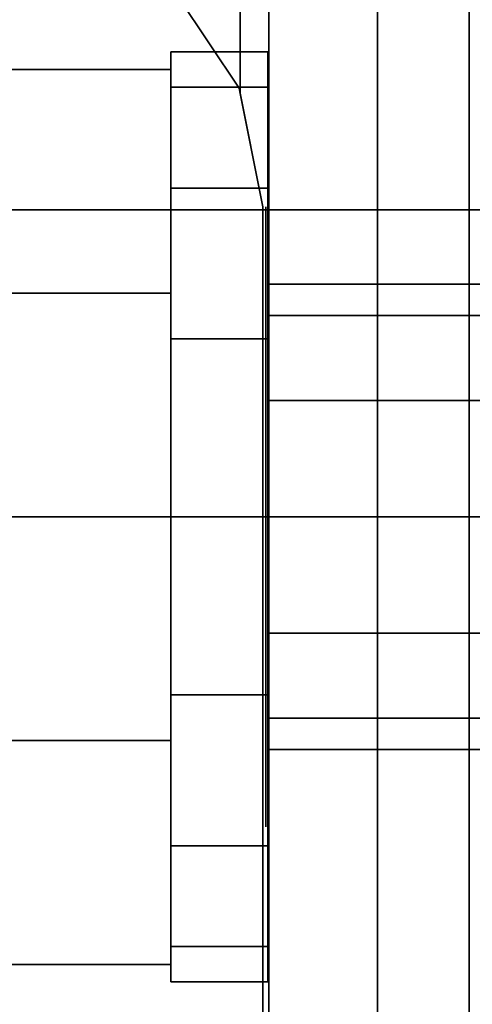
# Model space of a CAD drawing. Extents: x -48 to 48, y -49.6 to 48.
# Tile 856 of 890: x 35.108 to 35.838, y 2.214 to 3.802. Entities that reach past the tile are written whole.
import ezdxf

# ---------------------------------------------------------------- set-up
doc = ezdxf.new("R2010")
doc.units = 0

msp = doc.modelspace()

# ---------------------------------------------------------------- linework, layer by layer
at = {"layer": '11C1 [49]', "color": 1}
for points, invisible_edges in [([(41, -3, 46.5), (41, 3, 46.5), (31, 3, 46.5)], 12), ([(41, -3, 46.5), (31, 3, 46.5), (31, -3, 46.5)], 1), ([(31, -3, 46), (31, 3, 46), (41, 3, 46)], 12), ([(31, -3, 46), (41, 3, 46), (41, -3, 46)], 1), ([(41, 3, 46.5), (41, 3, 46), (31, 3, 46)], 12), ([(41, 3, 46.5), (31, 3, 46), (31, 3, 46.5)], 1), ([(41, 3, 63.625), (41, -3, 63.625), (31, -3, 63.625)], 12), ([(41, 3, 63.625), (31, -3, 63.625), (31, 3, 63.625)], 1), ([(31, 3, 64.125), (31, -3, 64.125), (41, -3, 64.125)], 12), ([(31, 3, 64.125), (41, -3, 64.125), (41, 3, 64.125)], 1), ([(31, 3, 63.625), (31, 3, 64.125), (41, 3, 64.125)], 12), ([(31, 3, 63.625), (41, 3, 64.125), (41, 3, 63.625)], 1)]:
    msp.add_3dface(points, dxfattribs=dict(at, invisible_edges=invisible_edges))
at = {"layer": '5B2 [24]', "color": 1}
for points, invisible_edges in [([(35.51, 4.6475, 41.5), (35.51, 4.6475, 32.5), (35.51, 0.1475, 32.5)], 12), ([(35.51, 4.6475, 41.5), (35.51, 0.1475, 32.5), (35.51, 0.1475, 41.5)], 1), ([(35.885, 0.1475, 32.5), (35.51, 0.1475, 32.5), (35.51, 4.6475, 32.5)], 12), ([(35.885, 0.1475, 32.5), (35.51, 4.6475, 32.5), (35.885, 4.6475, 32.5)], 1), ([(35.885, 4.6475, 41.5), (35.51, 4.6475, 41.5), (35.51, 0.1475, 41.5)], 12), ([(35.885, 4.6475, 41.5), (35.51, 0.1475, 41.5), (35.885, 0.1475, 41.5)], 1), ([(48, 3.495, 45.57), (6.0625, 3.495, 45.57), (6.0625, 3.495, 46)], 12), ([(48, 3.495, 45.57), (6.0625, 3.495, 46), (48, 3.495, 46)], 1), ([(48, 0.8425, 45.57), (6.0625, 0.8425, 45.57), (6.0625, 3.495, 45.57)], 12), ([(48, 0.8425, 45.57), (6.0625, 3.495, 45.57), (48, 3.495, 45.57)], 1), ([(48, 3.495, 30.53), (6.0625, 3.495, 30.53), (6.0625, 0.8425, 30.53)], 12), ([(48, 3.495, 30.53), (6.0625, 0.8425, 30.53), (48, 0.8425, 30.53)], 1), ([(48, 3.495, 30.1), (6.0625, 3.495, 30.1), (6.0625, 3.495, 30.53)], 12), ([(48, 3.495, 30.1), (6.0625, 3.495, 30.53), (48, 3.495, 30.53)], 1), ([(48, -3.495, 30.1), (6.0625, -3.495, 30.1), (6.0625, 3.495, 30.1)], 12), ([(48, -3.495, 30.1), (6.0625, 3.495, 30.1), (48, 3.495, 30.1)], 1), ([(48, 3.495, 46), (6.0625, 3.495, 46), (6.0625, -3.495, 46)], 12), ([(48, 3.495, 46), (6.0625, -3.495, 46), (48, -3.495, 46)], 1)]:
    msp.add_3dface(points, dxfattribs=dict(at, invisible_edges=invisible_edges))
at = {"layer": '5B2 [24]', "color": 6}
for points, invisible_edges in [([(35.505, 2.90625, 39.5938), (35.505, 3.46908, 40.1555), (35.505, 3.5, 40)], 13), ([(35.505, 2.90625, 39.5938), (35.505, 3.5, 40), (35.505, 3.46908, 39.8445)], 13), ([(35.505, 2.90625, 36.5938), (35.505, 3.46908, 37.1555), (35.505, 3.5, 37)], 13), ([(35.505, 2.90625, 36.5938), (35.505, 3.5, 37), (35.505, 3.46908, 36.8445)], 13), ([(35.505, 2.90625, 33.5937), (35.505, 3.46908, 34.1555), (35.505, 3.5, 34)], 13), ([(35.505, 2.90625, 33.5937), (35.505, 3.5, 34), (35.505, 3.46908, 33.8445)], 13), ([(35.505, 2.90625, 39.5938), (35.505, 3.38101, 40.2873), (35.505, 3.46908, 40.1555)], 13), ([(35.505, 2.90625, 39.5938), (35.505, 3.46908, 39.8445), (35.505, 3.38101, 39.7127)], 13), ([(35.505, 2.90625, 36.5938), (35.505, 3.38101, 37.2873), (35.505, 3.46908, 37.1555)], 13), ([(35.505, 2.90625, 36.5938), (35.505, 3.46908, 36.8445), (35.505, 3.38101, 36.7127)], 13), ([(35.505, 2.90625, 33.5937), (35.505, 3.38101, 34.2873), (35.505, 3.46908, 34.1555)], 13), ([(35.505, 2.90625, 33.5937), (35.505, 3.46908, 33.8445), (35.505, 3.38101, 33.7127)], 13), ([(35.505, 2.90625, 39.5938), (35.505, 3.24922, 40.3753), (35.505, 3.38101, 40.2873)], 13), ([(35.505, 2.90625, 39.5938), (35.505, 3.38101, 39.7127), (35.505, 3.24922, 39.6247)], 13), ([(35.505, 2.90625, 36.5938), (35.505, 3.24922, 37.3753), (35.505, 3.38101, 37.2873)], 13), ([(35.505, 2.90625, 36.5938), (35.505, 3.38101, 36.7127), (35.505, 3.24922, 36.6247)], 13), ([(35.505, 2.90625, 33.5937), (35.505, 3.24922, 34.3753), (35.505, 3.38101, 34.2873)], 13), ([(35.505, 2.90625, 33.5937), (35.505, 3.38101, 33.7127), (35.505, 3.24922, 33.6247)], 13), ([(35.505, 2.90625, 39.5938), (35.505, 3.09375, 40.4062), (35.505, 3.24922, 40.3753)], 13), ([(35.505, 2.90625, 39.5938), (35.505, 3.24922, 39.6247), (35.505, 3.09375, 39.5938)], 1), ([(35.505, 2.90625, 36.5938), (35.505, 3.09375, 37.4062), (35.505, 3.24922, 37.3753)], 13), ([(35.505, 2.90625, 36.5938), (35.505, 3.24922, 36.6247), (35.505, 3.09375, 36.5938)], 1), ([(35.505, 2.90625, 33.5937), (35.505, 3.09375, 34.4062), (35.505, 3.24922, 34.3753)], 13), ([(35.505, 2.90625, 33.5937), (35.505, 3.24922, 33.6247), (35.505, 3.09375, 33.5937)], 1), ([(35.505, 2.90625, 39.5938), (35.505, 2.90625, 40.4062), (35.505, 3.09375, 40.4062)], 13), ([(35.505, 2.90625, 36.5938), (35.505, 2.90625, 37.4062), (35.505, 3.09375, 37.4062)], 13), ([(35.505, 2.90625, 33.5937), (35.505, 2.90625, 34.4062), (35.505, 3.09375, 34.4062)], 13), ([(35.505, 2.90625, 39.5938), (35.505, 2.75078, 39.6247), (35.505, 2.61899, 39.7127)], 12), ([(35.505, 2.90625, 39.5938), (35.505, 2.61899, 39.7127), (35.505, 2.53092, 39.8445)], 13), ([(35.505, 2.90625, 39.5938), (35.505, 2.53092, 39.8445), (35.505, 2.5, 40)], 13), ([(35.505, 2.90625, 39.5938), (35.505, 2.5, 40), (35.505, 2.53092, 40.1555)], 13), ([(35.505, 2.90625, 39.5938), (35.505, 2.53092, 40.1555), (35.505, 2.61899, 40.2873)], 13), ([(35.505, 2.90625, 39.5938), (35.505, 2.61899, 40.2873), (35.505, 2.75078, 40.3753)], 13), ([(35.505, 2.90625, 39.5938), (35.505, 2.75078, 40.3753), (35.505, 2.90625, 40.4062)], 13), ([(35.505, 2.90625, 36.5938), (35.505, 2.75078, 36.6247), (35.505, 2.61899, 36.7127)], 12), ([(35.505, 2.90625, 36.5938), (35.505, 2.61899, 36.7127), (35.505, 2.53092, 36.8445)], 13), ([(35.505, 2.90625, 36.5938), (35.505, 2.53092, 36.8445), (35.505, 2.5, 37)], 13), ([(35.505, 2.90625, 36.5938), (35.505, 2.5, 37), (35.505, 2.53092, 37.1555)], 13), ([(35.505, 2.90625, 36.5938), (35.505, 2.53092, 37.1555), (35.505, 2.61899, 37.2873)], 13), ([(35.505, 2.90625, 36.5938), (35.505, 2.61899, 37.2873), (35.505, 2.75078, 37.3753)], 13), ([(35.505, 2.90625, 36.5938), (35.505, 2.75078, 37.3753), (35.505, 2.90625, 37.4062)], 13), ([(35.505, 2.90625, 33.5937), (35.505, 2.75078, 33.6247), (35.505, 2.61899, 33.7127)], 12), ([(35.505, 2.90625, 33.5937), (35.505, 2.61899, 33.7127), (35.505, 2.53092, 33.8445)], 13), ([(35.505, 2.90625, 33.5937), (35.505, 2.53092, 33.8445), (35.505, 2.5, 34)], 13), ([(35.505, 2.90625, 33.5937), (35.505, 2.5, 34), (35.505, 2.53092, 34.1555)], 13), ([(35.505, 2.90625, 33.5937), (35.505, 2.53092, 34.1555), (35.505, 2.61899, 34.2873)], 13), ([(35.505, 2.90625, 33.5937), (35.505, 2.61899, 34.2873), (35.505, 2.75078, 34.3753)], 13), ([(35.505, 2.90625, 33.5937), (35.505, 2.75078, 34.3753), (35.505, 2.90625, 34.4062)], 13)]:
    msp.add_3dface(points, dxfattribs=dict(at, invisible_edges=invisible_edges))
at = {"layer": '6B2 [51]', "color": 1}
for points, invisible_edges in [([(44, 3.495, 79.57), (1, 3.495, 79.57), (1, 3.495, 80)], 12), ([(44, 3.495, 79.57), (1, 3.495, 80), (44, 3.495, 80)], 1), ([(44, 0.8425, 79.57), (1, 0.8425, 79.57), (1, 3.495, 79.57)], 12), ([(44, 0.8425, 79.57), (1, 3.495, 79.57), (44, 3.495, 79.57)], 1), ([(44, 3.495, 64.53), (1, 3.495, 64.53), (1, 0.8425, 64.53)], 12), ([(44, 3.495, 64.53), (1, 0.8425, 64.53), (44, 0.8425, 64.53)], 1), ([(44, 3.495, 64.1), (1, 3.495, 64.1), (1, 3.495, 64.53)], 12), ([(44, 3.495, 64.1), (1, 3.495, 64.53), (44, 3.495, 64.53)], 1), ([(44, -3.495, 64.1), (1, -3.495, 64.1), (1, 3.495, 64.1)], 12), ([(44, -3.495, 64.1), (1, 3.495, 64.1), (44, 3.495, 64.1)], 1), ([(44, 3.495, 80), (1, 3.495, 80), (1, -3.495, 80)], 12), ([(44, 3.495, 80), (1, -3.495, 80), (44, -3.495, 80)], 1)]:
    msp.add_3dface(points, dxfattribs=dict(at, invisible_edges=invisible_edges))
at = {"layer": '8B1 [45]', "color": 1}
for points, invisible_edges in [([(35.3536, 3.85355, 42.59), (35.4637, 18, 42.568), (35.4619, 3.69134, 42.5684)], 3), ([(35.4637, 18, 42.568), (35.4637, 3.68259, 42.568), (35.4619, 3.69134, 42.5684)], 12), ([(35.4637, 3.68259, 42.568), (35.4637, 18, 42.568), (35.6851, 18, 42.4201)], 12), ([(35.4637, 3.68259, 42.568), (35.6851, 18, 42.4201), (35.5, 3.5, 42.5438)], 3), ([(35.6851, 18, 42.4201), (35.6851, 1, 42.4201), (35.5, 1, 42.5438)], 12), ([(35.6851, 18, 42.4201), (35.5, 1, 42.5438), (35.5, 3.5, 42.5438)], 13), ([(35.833, 18, 42.1987), (35.833, 1, 42.1987), (35.6851, 1, 42.4201)], 12), ([(35.833, 18, 42.1987), (35.6851, 1, 42.4201), (35.6851, 18, 42.4201)], 1), ([(35.885, 18, 41.9375), (35.885, 1, 41.9375), (35.833, 1, 42.1987)], 12), ([(35.885, 18, 41.9375), (35.833, 1, 42.1987), (35.833, 18, 42.1987)], 1), ([(35.1913, 3.96194, 43), (35.3536, 3.85355, 43), (36.5, 3.5, 43)], 14), ([(35.1913, 3.96194, 43), (36.5, 3.5, 43), (36.5381, 3.69134, 43)], 13), ([(35.1913, 3.96194, 43), (36.5381, 3.69134, 43), (36.6464, 3.85355, 43)], 13), ([(35.3536, 3.85355, 43), (35.4619, 3.69134, 43), (36.5, 3.5, 43)], 14), ([(35.4619, 3.69134, 43), (35.5, 3.5, 43), (36.5, 1, 43)], 14), ([(35.4619, 3.69134, 43), (36.5, 1, 43), (36.5, 3.5, 43)], 13), ([(35.5, 3.5, 43), (35.5, 1, 43), (36.5, 1, 43)], 12)]:
    msp.add_3dface(points, dxfattribs=dict(at, invisible_edges=invisible_edges))
at = {"layer": '8B1 [45]', "color": 7}
for points, invisible_edges in [([(35.3536, 3.85355, 43), (35.3536, 3.85355, 42.59), (35.4619, 3.69134, 42.5684)], 12), ([(35.3536, 3.85355, 43), (35.4619, 3.69134, 42.5684), (35.4619, 3.69134, 43)], 1), ([(35.5, 3.5, 42.5438), (35.5, 3.5, 43), (35.4619, 3.69134, 43)], 12), ([(35.4619, 3.69134, 43), (35.4619, 3.69134, 42.5684), (35.4637, 3.68259, 42.568)], 12), ([(35.5, 3.5, 42.5438), (35.4619, 3.69134, 43), (35.4637, 3.68259, 42.568)], 3), ([(35.5, 3.5, 43), (35.5, 3.5, 42.5438), (35.5, 1, 42.5438)], 12), ([(35.5, 3.5, 43), (35.5, 1, 42.5438), (35.5, 1, 43)], 1)]:
    msp.add_3dface(points, dxfattribs=dict(at, invisible_edges=invisible_edges))
at = {"layer": '8B1 [45]', "color": 0}
for points, invisible_edges in [([(35.508, 3.69291, 39.713), (35.3518, 3.69291, 39.713), (35.3518, 3.75, 40)], 12), ([(35.508, 3.69291, 39.713), (35.3518, 3.75, 40), (35.508, 3.75, 40)], 1), ([(35.508, 3.75, 40), (35.3518, 3.75, 40), (35.3518, 3.69291, 40.287)], 12), ([(35.508, 3.75, 40), (35.3518, 3.69291, 40.287), (35.508, 3.69291, 40.287)], 1), ([(35.3518, 2.25, 40), (35.3518, 3.69291, 40.287), (35.3518, 3.75, 40)], 13), ([(35.3518, 2.25, 40), (35.3518, 3.75, 40), (35.3518, 3.69291, 39.713)], 13), ([(35.508, 3.69291, 36.713), (35.3518, 3.69291, 36.713), (35.3518, 3.75, 37)], 12), ([(35.508, 3.69291, 36.713), (35.3518, 3.75, 37), (35.508, 3.75, 37)], 1), ([(35.508, 3.75, 37), (35.3518, 3.75, 37), (35.3518, 3.69291, 37.287)], 12), ([(35.508, 3.75, 37), (35.3518, 3.69291, 37.287), (35.508, 3.69291, 37.287)], 1), ([(35.3518, 2.25, 37), (35.3518, 3.69291, 37.287), (35.3518, 3.75, 37)], 13), ([(35.3518, 2.25, 37), (35.3518, 3.75, 37), (35.3518, 3.69291, 36.713)], 13), ([(35.508, 3.69291, 33.713), (35.3518, 3.69291, 33.713), (35.3518, 3.75, 34)], 12), ([(35.508, 3.69291, 33.713), (35.3518, 3.75, 34), (35.508, 3.75, 34)], 1), ([(35.508, 3.75, 34), (35.3518, 3.75, 34), (35.3518, 3.69291, 34.287)], 12), ([(35.508, 3.75, 34), (35.3518, 3.69291, 34.287), (35.508, 3.69291, 34.287)], 1), ([(35.3518, 2.25, 34), (35.3518, 3.69291, 34.287), (35.3518, 3.75, 34)], 13), ([(35.3518, 2.25, 34), (35.3518, 3.75, 34), (35.3518, 3.69291, 33.713)], 13), ([(35.508, 2.30709, 39.713), (35.508, 3.69291, 39.713), (35.508, 3.75, 40)], 13), ([(35.508, 2.30709, 39.713), (35.508, 3.75, 40), (35.508, 3.69291, 40.287)], 13), ([(35.508, 2.30709, 36.713), (35.508, 3.69291, 36.713), (35.508, 3.75, 37)], 13), ([(35.508, 2.30709, 36.713), (35.508, 3.75, 37), (35.508, 3.69291, 37.287)], 13), ([(35.508, 2.30709, 33.713), (35.508, 3.69291, 33.713), (35.508, 3.75, 34)], 13), ([(35.508, 2.30709, 33.713), (35.508, 3.75, 34), (35.508, 3.69291, 34.287)], 13), ([(35.3518, 3.36084, 39.375), (34.6174, 3.36084, 39.375), (34.6174, 3.72169, 40)], 12), ([(35.3518, 3.36084, 39.375), (34.6174, 3.72169, 40), (35.3518, 3.72169, 40)], 1), ([(35.3518, 3.72169, 40), (34.6174, 3.72169, 40), (34.6174, 3.36084, 40.625)], 12), ([(35.3518, 3.72169, 40), (34.6174, 3.36084, 40.625), (35.3518, 3.36084, 40.625)], 1), ([(35.3518, 3.36084, 36.375), (34.6174, 3.36084, 36.375), (34.6174, 3.72169, 37)], 12), ([(35.3518, 3.36084, 36.375), (34.6174, 3.72169, 37), (35.3518, 3.72169, 37)], 1), ([(35.3518, 3.72169, 37), (34.6174, 3.72169, 37), (34.6174, 3.36084, 37.625)], 12), ([(35.3518, 3.72169, 37), (34.6174, 3.36084, 37.625), (35.3518, 3.36084, 37.625)], 1), ([(35.3518, 3.36084, 33.375), (34.6174, 3.36084, 33.375), (34.6174, 3.72169, 34)], 12), ([(35.3518, 3.36084, 33.375), (34.6174, 3.72169, 34), (35.3518, 3.72169, 34)], 1), ([(35.3518, 3.72169, 34), (34.6174, 3.72169, 34), (34.6174, 3.36084, 34.625)], 12), ([(35.3518, 3.72169, 34), (34.6174, 3.36084, 34.625), (35.3518, 3.36084, 34.625)], 1), ([(35.3518, 2.27831, 40), (35.3518, 3.36084, 39.375), (35.3518, 3.72169, 40)], 13), ([(35.3518, 2.27831, 40), (35.3518, 3.72169, 40), (35.3518, 3.36084, 40.625)], 13), ([(35.3518, 2.27831, 37), (35.3518, 3.36084, 36.375), (35.3518, 3.72169, 37)], 13), ([(35.3518, 2.27831, 37), (35.3518, 3.72169, 37), (35.3518, 3.36084, 37.625)], 13), ([(35.3518, 2.27831, 34), (35.3518, 3.36084, 33.375), (35.3518, 3.72169, 34)], 13), ([(35.3518, 2.27831, 34), (35.3518, 3.72169, 34), (35.3518, 3.36084, 34.625)], 13), ([(35.508, 3.53033, 39.4697), (35.3518, 3.53033, 39.4697), (35.3518, 3.69291, 39.713)], 12), ([(35.508, 3.53033, 39.4697), (35.3518, 3.69291, 39.713), (35.508, 3.69291, 39.713)], 1), ([(35.508, 3.69291, 40.287), (35.3518, 3.69291, 40.287), (35.3518, 3.53033, 40.5303)], 12), ([(35.508, 3.69291, 40.287), (35.3518, 3.53033, 40.5303), (35.508, 3.53033, 40.5303)], 1), ([(35.3518, 2.25, 40), (35.3518, 3.53033, 40.5303), (35.3518, 3.69291, 40.287)], 13), ([(35.3518, 2.25, 40), (35.3518, 3.69291, 39.713), (35.3518, 3.53033, 39.4697)], 13), ([(35.508, 3.53033, 36.4697), (35.3518, 3.53033, 36.4697), (35.3518, 3.69291, 36.713)], 12), ([(35.508, 3.53033, 36.4697), (35.3518, 3.69291, 36.713), (35.508, 3.69291, 36.713)], 1), ([(35.508, 3.69291, 37.287), (35.3518, 3.69291, 37.287), (35.3518, 3.53033, 37.5303)], 12), ([(35.508, 3.69291, 37.287), (35.3518, 3.53033, 37.5303), (35.508, 3.53033, 37.5303)], 1), ([(35.3518, 2.25, 37), (35.3518, 3.53033, 37.5303), (35.3518, 3.69291, 37.287)], 13), ([(35.3518, 2.25, 37), (35.3518, 3.69291, 36.713), (35.3518, 3.53033, 36.4697)], 13), ([(35.508, 3.53033, 33.4697), (35.3518, 3.53033, 33.4697), (35.3518, 3.69291, 33.713)], 12), ([(35.508, 3.53033, 33.4697), (35.3518, 3.69291, 33.713), (35.508, 3.69291, 33.713)], 1), ([(35.508, 3.69291, 34.287), (35.3518, 3.69291, 34.287), (35.3518, 3.53033, 34.5303)], 12), ([(35.508, 3.69291, 34.287), (35.3518, 3.53033, 34.5303), (35.508, 3.53033, 34.5303)], 1), ([(35.3518, 2.25, 34), (35.3518, 3.53033, 34.5303), (35.3518, 3.69291, 34.287)], 13), ([(35.3518, 2.25, 34), (35.3518, 3.69291, 33.713), (35.3518, 3.53033, 33.4697)], 13), ([(35.508, 2.30709, 39.713), (35.508, 3.53033, 39.4697), (35.508, 3.69291, 39.713)], 13), ([(35.508, 2.30709, 39.713), (35.508, 3.69291, 40.287), (35.508, 3.53033, 40.5303)], 13), ([(35.508, 2.30709, 36.713), (35.508, 3.53033, 36.4697), (35.508, 3.69291, 36.713)], 13), ([(35.508, 2.30709, 36.713), (35.508, 3.69291, 37.287), (35.508, 3.53033, 37.5303)], 13), ([(35.508, 2.30709, 33.713), (35.508, 3.53033, 33.4697), (35.508, 3.69291, 33.713)], 13), ([(35.508, 2.30709, 33.713), (35.508, 3.69291, 34.287), (35.508, 3.53033, 34.5303)], 13), ([(35.508, 3.28701, 39.3071), (35.3518, 3.28701, 39.3071), (35.3518, 3.53033, 39.4697)], 12), ([(35.508, 3.28701, 39.3071), (35.3518, 3.53033, 39.4697), (35.508, 3.53033, 39.4697)], 1), ([(35.508, 3.53033, 40.5303), (35.3518, 3.53033, 40.5303), (35.3518, 3.28701, 40.6929)], 12), ([(35.508, 3.53033, 40.5303), (35.3518, 3.28701, 40.6929), (35.508, 3.28701, 40.6929)], 1), ([(35.3518, 2.25, 40), (35.3518, 3.28701, 40.6929), (35.3518, 3.53033, 40.5303)], 13), ([(35.3518, 2.25, 40), (35.3518, 3.53033, 39.4697), (35.3518, 3.28701, 39.3071)], 13), ([(35.508, 3.28701, 36.3071), (35.3518, 3.28701, 36.3071), (35.3518, 3.53033, 36.4697)], 12), ([(35.508, 3.28701, 36.3071), (35.3518, 3.53033, 36.4697), (35.508, 3.53033, 36.4697)], 1), ([(35.508, 3.53033, 37.5303), (35.3518, 3.53033, 37.5303), (35.3518, 3.28701, 37.6929)], 12), ([(35.508, 3.53033, 37.5303), (35.3518, 3.28701, 37.6929), (35.508, 3.28701, 37.6929)], 1), ([(35.3518, 2.25, 37), (35.3518, 3.28701, 37.6929), (35.3518, 3.53033, 37.5303)], 13), ([(35.3518, 2.25, 37), (35.3518, 3.53033, 36.4697), (35.3518, 3.28701, 36.3071)], 13), ([(35.508, 3.28701, 33.3071), (35.3518, 3.28701, 33.3071), (35.3518, 3.53033, 33.4697)], 12), ([(35.508, 3.28701, 33.3071), (35.3518, 3.53033, 33.4697), (35.508, 3.53033, 33.4697)], 1), ([(35.508, 3.53033, 34.5303), (35.3518, 3.53033, 34.5303), (35.3518, 3.28701, 34.6929)], 12), ([(35.508, 3.53033, 34.5303), (35.3518, 3.28701, 34.6929), (35.508, 3.28701, 34.6929)], 1), ([(35.3518, 2.25, 34), (35.3518, 3.28701, 34.6929), (35.3518, 3.53033, 34.5303)], 13), ([(35.3518, 2.25, 34), (35.3518, 3.53033, 33.4697), (35.3518, 3.28701, 33.3071)], 13), ([(35.508, 2.30709, 39.713), (35.508, 3.28701, 39.3071), (35.508, 3.53033, 39.4697)], 13), ([(35.508, 2.30709, 39.713), (35.508, 3.53033, 40.5303), (35.508, 3.28701, 40.6929)], 13), ([(35.508, 2.30709, 36.713), (35.508, 3.28701, 36.3071), (35.508, 3.53033, 36.4697)], 13), ([(35.508, 2.30709, 36.713), (35.508, 3.53033, 37.5303), (35.508, 3.28701, 37.6929)], 13), ([(35.508, 2.30709, 33.713), (35.508, 3.28701, 33.3071), (35.508, 3.53033, 33.4697)], 13), ([(35.508, 2.30709, 33.713), (35.508, 3.53033, 34.5303), (35.508, 3.28701, 34.6929)], 13), ([(36.117, 3.32476, 39.8125), (35.508, 3.32476, 39.8125), (35.508, 3.375, 40)], 12), ([(36.117, 3.32476, 39.8125), (35.508, 3.375, 40), (36.117, 3.375, 40)], 1), ([(36.117, 3.375, 40), (35.508, 3.375, 40), (35.508, 3.32476, 40.1875)], 12), ([(36.117, 3.375, 40), (35.508, 3.32476, 40.1875), (36.117, 3.32476, 40.1875)], 1), ([(35.508, 2.625, 40), (35.508, 3.32476, 40.1875), (35.508, 3.375, 40)], 13), ([(35.508, 2.625, 40), (35.508, 3.375, 40), (35.508, 3.32476, 39.8125)], 13), ([(36.117, 3.32476, 36.8125), (35.508, 3.32476, 36.8125), (35.508, 3.375, 37)], 12), ([(36.117, 3.32476, 36.8125), (35.508, 3.375, 37), (36.117, 3.375, 37)], 1), ([(36.117, 3.375, 37), (35.508, 3.375, 37), (35.508, 3.32476, 37.1875)], 12), ([(36.117, 3.375, 37), (35.508, 3.32476, 37.1875), (36.117, 3.32476, 37.1875)], 1), ([(35.508, 2.625, 37), (35.508, 3.32476, 37.1875), (35.508, 3.375, 37)], 13), ([(35.508, 2.625, 37), (35.508, 3.375, 37), (35.508, 3.32476, 36.8125)], 13), ([(36.117, 3.32476, 33.8125), (35.508, 3.32476, 33.8125), (35.508, 3.375, 34)], 12), ([(36.117, 3.32476, 33.8125), (35.508, 3.375, 34), (36.117, 3.375, 34)], 1), ([(36.117, 3.375, 34), (35.508, 3.375, 34), (35.508, 3.32476, 34.1875)], 12), ([(36.117, 3.375, 34), (35.508, 3.32476, 34.1875), (36.117, 3.32476, 34.1875)], 1), ([(35.508, 2.625, 34), (35.508, 3.32476, 34.1875), (35.508, 3.375, 34)], 13), ([(35.508, 2.625, 34), (35.508, 3.375, 34), (35.508, 3.32476, 33.8125)], 13), ([(35.3518, 2.63916, 39.375), (34.6174, 2.63916, 39.375), (34.6174, 3.36084, 39.375)], 12), ([(35.3518, 2.63916, 39.375), (34.6174, 3.36084, 39.375), (35.3518, 3.36084, 39.375)], 1), ([(35.3518, 3.36084, 40.625), (34.6174, 3.36084, 40.625), (34.6174, 2.63916, 40.625)], 12), ([(35.3518, 3.36084, 40.625), (34.6174, 2.63916, 40.625), (35.3518, 2.63916, 40.625)], 1), ([(35.3518, 2.63916, 36.375), (34.6174, 2.63916, 36.375), (34.6174, 3.36084, 36.375)], 12), ([(35.3518, 2.63916, 36.375), (34.6174, 3.36084, 36.375), (35.3518, 3.36084, 36.375)], 1), ([(35.3518, 3.36084, 37.625), (34.6174, 3.36084, 37.625), (34.6174, 2.63916, 37.625)], 12), ([(35.3518, 3.36084, 37.625), (34.6174, 2.63916, 37.625), (35.3518, 2.63916, 37.625)], 1), ([(35.3518, 2.63916, 33.375), (34.6174, 2.63916, 33.375), (34.6174, 3.36084, 33.375)], 12), ([(35.3518, 2.63916, 33.375), (34.6174, 3.36084, 33.375), (35.3518, 3.36084, 33.375)], 1), ([(35.3518, 3.36084, 34.625), (34.6174, 3.36084, 34.625), (34.6174, 2.63916, 34.625)], 12), ([(35.3518, 3.36084, 34.625), (34.6174, 2.63916, 34.625), (35.3518, 2.63916, 34.625)], 1), ([(35.3518, 2.27831, 40), (35.3518, 2.63916, 39.375), (35.3518, 3.36084, 39.375)], 12), ([(35.3518, 2.27831, 40), (35.3518, 3.36084, 40.625), (35.3518, 2.63916, 40.625)], 1), ([(35.3518, 2.27831, 37), (35.3518, 2.63916, 36.375), (35.3518, 3.36084, 36.375)], 12), ([(35.3518, 2.27831, 37), (35.3518, 3.36084, 37.625), (35.3518, 2.63916, 37.625)], 1), ([(35.3518, 2.27831, 34), (35.3518, 2.63916, 33.375), (35.3518, 3.36084, 33.375)], 12), ([(35.3518, 2.27831, 34), (35.3518, 3.36084, 34.625), (35.3518, 2.63916, 34.625)], 1), ([(36.117, 3.1875, 39.6752), (35.508, 3.1875, 39.6752), (35.508, 3.32476, 39.8125)], 12), ([(36.117, 3.1875, 39.6752), (35.508, 3.32476, 39.8125), (36.117, 3.32476, 39.8125)], 1), ([(36.117, 3.32476, 40.1875), (35.508, 3.32476, 40.1875), (35.508, 3.1875, 40.3248)], 12), ([(36.117, 3.32476, 40.1875), (35.508, 3.1875, 40.3248), (36.117, 3.1875, 40.3248)], 1), ([(35.508, 2.625, 40), (35.508, 3.1875, 40.3248), (35.508, 3.32476, 40.1875)], 13), ([(35.508, 2.625, 40), (35.508, 3.32476, 39.8125), (35.508, 3.1875, 39.6752)], 13), ([(36.117, 3.1875, 36.6752), (35.508, 3.1875, 36.6752), (35.508, 3.32476, 36.8125)], 12), ([(36.117, 3.1875, 36.6752), (35.508, 3.32476, 36.8125), (36.117, 3.32476, 36.8125)], 1), ([(36.117, 3.32476, 37.1875), (35.508, 3.32476, 37.1875), (35.508, 3.1875, 37.3248)], 12), ([(36.117, 3.32476, 37.1875), (35.508, 3.1875, 37.3248), (36.117, 3.1875, 37.3248)], 1), ([(35.508, 2.625, 37), (35.508, 3.1875, 37.3248), (35.508, 3.32476, 37.1875)], 13), ([(35.508, 2.625, 37), (35.508, 3.32476, 36.8125), (35.508, 3.1875, 36.6752)], 13), ([(36.117, 3.1875, 33.6752), (35.508, 3.1875, 33.6752), (35.508, 3.32476, 33.8125)], 12), ([(36.117, 3.1875, 33.6752), (35.508, 3.32476, 33.8125), (36.117, 3.32476, 33.8125)], 1), ([(36.117, 3.32476, 34.1875), (35.508, 3.32476, 34.1875), (35.508, 3.1875, 34.3248)], 12), ([(36.117, 3.32476, 34.1875), (35.508, 3.1875, 34.3248), (36.117, 3.1875, 34.3248)], 1), ([(35.508, 2.625, 34), (35.508, 3.1875, 34.3248), (35.508, 3.32476, 34.1875)], 13), ([(35.508, 2.625, 34), (35.508, 3.32476, 33.8125), (35.508, 3.1875, 33.6752)], 13), ([(35.508, 3, 39.25), (35.3518, 3, 39.25), (35.3518, 3.28701, 39.3071)], 12), ([(35.508, 3, 39.25), (35.3518, 3.28701, 39.3071), (35.508, 3.28701, 39.3071)], 1), ([(35.508, 3.28701, 40.6929), (35.3518, 3.28701, 40.6929), (35.3518, 3, 40.75)], 12), ([(35.508, 3.28701, 40.6929), (35.3518, 3, 40.75), (35.508, 3, 40.75)], 1), ([(35.3518, 2.25, 40), (35.3518, 3, 40.75), (35.3518, 3.28701, 40.6929)], 13), ([(35.3518, 2.25, 40), (35.3518, 3.28701, 39.3071), (35.3518, 3, 39.25)], 13), ([(35.508, 3, 36.25), (35.3518, 3, 36.25), (35.3518, 3.28701, 36.3071)], 12), ([(35.508, 3, 36.25), (35.3518, 3.28701, 36.3071), (35.508, 3.28701, 36.3071)], 1), ([(35.508, 3.28701, 37.6929), (35.3518, 3.28701, 37.6929), (35.3518, 3, 37.75)], 12), ([(35.508, 3.28701, 37.6929), (35.3518, 3, 37.75), (35.508, 3, 37.75)], 1), ([(35.3518, 2.25, 37), (35.3518, 3, 37.75), (35.3518, 3.28701, 37.6929)], 13), ([(35.3518, 2.25, 37), (35.3518, 3.28701, 36.3071), (35.3518, 3, 36.25)], 13), ([(35.508, 3, 33.25), (35.3518, 3, 33.25), (35.3518, 3.28701, 33.3071)], 12), ([(35.508, 3, 33.25), (35.3518, 3.28701, 33.3071), (35.508, 3.28701, 33.3071)], 1), ([(35.508, 3.28701, 34.6929), (35.3518, 3.28701, 34.6929), (35.3518, 3, 34.75)], 12), ([(35.508, 3.28701, 34.6929), (35.3518, 3, 34.75), (35.508, 3, 34.75)], 1), ([(35.3518, 2.25, 34), (35.3518, 3, 34.75), (35.3518, 3.28701, 34.6929)], 13), ([(35.3518, 2.25, 34), (35.3518, 3.28701, 33.3071), (35.3518, 3, 33.25)], 13), ([(35.508, 2.30709, 39.713), (35.508, 3, 39.25), (35.508, 3.28701, 39.3071)], 13), ([(35.508, 2.30709, 39.713), (35.508, 3.28701, 40.6929), (35.508, 3, 40.75)], 13), ([(35.508, 2.30709, 36.713), (35.508, 3, 36.25), (35.508, 3.28701, 36.3071)], 13), ([(35.508, 2.30709, 36.713), (35.508, 3.28701, 37.6929), (35.508, 3, 37.75)], 13), ([(35.508, 2.30709, 33.713), (35.508, 3, 33.25), (35.508, 3.28701, 33.3071)], 13), ([(35.508, 2.30709, 33.713), (35.508, 3.28701, 34.6929), (35.508, 3, 34.75)], 13), ([(36.117, 3, 39.625), (35.508, 3, 39.625), (35.508, 3.1875, 39.6752)], 12), ([(36.117, 3, 39.625), (35.508, 3.1875, 39.6752), (36.117, 3.1875, 39.6752)], 1), ([(36.117, 3.1875, 40.3248), (35.508, 3.1875, 40.3248), (35.508, 3, 40.375)], 12), ([(36.117, 3.1875, 40.3248), (35.508, 3, 40.375), (36.117, 3, 40.375)], 1), ([(35.508, 2.625, 40), (35.508, 3, 40.375), (35.508, 3.1875, 40.3248)], 13), ([(35.508, 2.625, 40), (35.508, 3.1875, 39.6752), (35.508, 3, 39.625)], 13), ([(36.117, 3, 36.625), (35.508, 3, 36.625), (35.508, 3.1875, 36.6752)], 12), ([(36.117, 3, 36.625), (35.508, 3.1875, 36.6752), (36.117, 3.1875, 36.6752)], 1), ([(36.117, 3.1875, 37.3248), (35.508, 3.1875, 37.3248), (35.508, 3, 37.375)], 12), ([(36.117, 3.1875, 37.3248), (35.508, 3, 37.375), (36.117, 3, 37.375)], 1), ([(35.508, 2.625, 37), (35.508, 3, 37.375), (35.508, 3.1875, 37.3248)], 13), ([(35.508, 2.625, 37), (35.508, 3.1875, 36.6752), (35.508, 3, 36.625)], 13), ([(36.117, 3, 33.625), (35.508, 3, 33.625), (35.508, 3.1875, 33.6752)], 12), ([(36.117, 3, 33.625), (35.508, 3.1875, 33.6752), (36.117, 3.1875, 33.6752)], 1), ([(36.117, 3.1875, 34.3248), (35.508, 3.1875, 34.3248), (35.508, 3, 34.375)], 12), ([(36.117, 3.1875, 34.3248), (35.508, 3, 34.375), (36.117, 3, 34.375)], 1), ([(35.508, 2.625, 34), (35.508, 3, 34.375), (35.508, 3.1875, 34.3248)], 13), ([(35.508, 2.625, 34), (35.508, 3.1875, 33.6752), (35.508, 3, 33.625)], 13), ([(35.508, 2.71299, 39.3071), (35.3518, 2.71299, 39.3071), (35.3518, 3, 39.25)], 12), ([(35.508, 2.71299, 39.3071), (35.3518, 3, 39.25), (35.508, 3, 39.25)], 1), ([(35.508, 3, 40.75), (35.3518, 3, 40.75), (35.3518, 2.71299, 40.6929)], 12), ([(35.508, 3, 40.75), (35.3518, 2.71299, 40.6929), (35.508, 2.71299, 40.6929)], 1), ([(35.3518, 2.25, 40), (35.3518, 2.71299, 40.6929), (35.3518, 3, 40.75)], 13), ([(35.3518, 2.25, 40), (35.3518, 3, 39.25), (35.3518, 2.71299, 39.3071)], 13), ([(35.508, 2.71299, 36.3071), (35.3518, 2.71299, 36.3071), (35.3518, 3, 36.25)], 12), ([(35.508, 2.71299, 36.3071), (35.3518, 3, 36.25), (35.508, 3, 36.25)], 1), ([(35.508, 3, 37.75), (35.3518, 3, 37.75), (35.3518, 2.71299, 37.6929)], 12), ([(35.508, 3, 37.75), (35.3518, 2.71299, 37.6929), (35.508, 2.71299, 37.6929)], 1), ([(35.3518, 2.25, 37), (35.3518, 2.71299, 37.6929), (35.3518, 3, 37.75)], 13), ([(35.3518, 2.25, 37), (35.3518, 3, 36.25), (35.3518, 2.71299, 36.3071)], 13), ([(35.508, 2.71299, 33.3071), (35.3518, 2.71299, 33.3071), (35.3518, 3, 33.25)], 12), ([(35.508, 2.71299, 33.3071), (35.3518, 3, 33.25), (35.508, 3, 33.25)], 1), ([(35.508, 3, 34.75), (35.3518, 3, 34.75), (35.3518, 2.71299, 34.6929)], 12), ([(35.508, 3, 34.75), (35.3518, 2.71299, 34.6929), (35.508, 2.71299, 34.6929)], 1), ([(35.3518, 2.25, 34), (35.3518, 2.71299, 34.6929), (35.3518, 3, 34.75)], 13), ([(35.3518, 2.25, 34), (35.3518, 3, 33.25), (35.3518, 2.71299, 33.3071)], 13), ([(36.117, 2.8125, 39.6752), (35.508, 2.8125, 39.6752), (35.508, 3, 39.625)], 12), ([(36.117, 2.8125, 39.6752), (35.508, 3, 39.625), (36.117, 3, 39.625)], 1), ([(36.117, 3, 40.375), (35.508, 3, 40.375), (35.508, 2.8125, 40.3248)], 12), ([(36.117, 3, 40.375), (35.508, 2.8125, 40.3248), (36.117, 2.8125, 40.3248)], 1), ([(35.508, 2.625, 40), (35.508, 2.8125, 40.3248), (35.508, 3, 40.375)], 13), ([(35.508, 2.625, 40), (35.508, 3, 39.625), (35.508, 2.8125, 39.6752)], 13), ([(35.508, 2.30709, 39.713), (35.508, 2.71299, 39.3071), (35.508, 3, 39.25)], 13), ([(35.508, 2.30709, 39.713), (35.508, 3, 40.75), (35.508, 2.71299, 40.6929)], 13), ([(36.117, 2.8125, 36.6752), (35.508, 2.8125, 36.6752), (35.508, 3, 36.625)], 12), ([(36.117, 2.8125, 36.6752), (35.508, 3, 36.625), (36.117, 3, 36.625)], 1), ([(36.117, 3, 37.375), (35.508, 3, 37.375), (35.508, 2.8125, 37.3248)], 12), ([(36.117, 3, 37.375), (35.508, 2.8125, 37.3248), (36.117, 2.8125, 37.3248)], 1), ([(35.508, 2.625, 37), (35.508, 2.8125, 37.3248), (35.508, 3, 37.375)], 13), ([(35.508, 2.625, 37), (35.508, 3, 36.625), (35.508, 2.8125, 36.6752)], 13), ([(35.508, 2.30709, 36.713), (35.508, 2.71299, 36.3071), (35.508, 3, 36.25)], 13), ([(35.508, 2.30709, 36.713), (35.508, 3, 37.75), (35.508, 2.71299, 37.6929)], 13), ([(36.117, 2.8125, 33.6752), (35.508, 2.8125, 33.6752), (35.508, 3, 33.625)], 12), ([(36.117, 2.8125, 33.6752), (35.508, 3, 33.625), (36.117, 3, 33.625)], 1), ([(36.117, 3, 34.375), (35.508, 3, 34.375), (35.508, 2.8125, 34.3248)], 12), ([(36.117, 3, 34.375), (35.508, 2.8125, 34.3248), (36.117, 2.8125, 34.3248)], 1), ([(35.508, 2.625, 34), (35.508, 2.8125, 34.3248), (35.508, 3, 34.375)], 13), ([(35.508, 2.625, 34), (35.508, 3, 33.625), (35.508, 2.8125, 33.6752)], 13), ([(35.508, 2.30709, 33.713), (35.508, 2.71299, 33.3071), (35.508, 3, 33.25)], 13), ([(35.508, 2.30709, 33.713), (35.508, 3, 34.75), (35.508, 2.71299, 34.6929)], 13), ([(36.117, 2.67524, 39.8125), (35.508, 2.67524, 39.8125), (35.508, 2.8125, 39.6752)], 12), ([(36.117, 2.67524, 39.8125), (35.508, 2.8125, 39.6752), (36.117, 2.8125, 39.6752)], 1), ([(36.117, 2.8125, 40.3248), (35.508, 2.8125, 40.3248), (35.508, 2.67524, 40.1875)], 12), ([(36.117, 2.8125, 40.3248), (35.508, 2.67524, 40.1875), (36.117, 2.67524, 40.1875)], 1), ([(35.508, 2.625, 40), (35.508, 2.67524, 40.1875), (35.508, 2.8125, 40.3248)], 12), ([(35.508, 2.625, 40), (35.508, 2.8125, 39.6752), (35.508, 2.67524, 39.8125)], 1), ([(36.117, 2.67524, 36.8125), (35.508, 2.67524, 36.8125), (35.508, 2.8125, 36.6752)], 12), ([(36.117, 2.67524, 36.8125), (35.508, 2.8125, 36.6752), (36.117, 2.8125, 36.6752)], 1), ([(36.117, 2.8125, 37.3248), (35.508, 2.8125, 37.3248), (35.508, 2.67524, 37.1875)], 12), ([(36.117, 2.8125, 37.3248), (35.508, 2.67524, 37.1875), (36.117, 2.67524, 37.1875)], 1), ([(35.508, 2.625, 37), (35.508, 2.67524, 37.1875), (35.508, 2.8125, 37.3248)], 12), ([(35.508, 2.625, 37), (35.508, 2.8125, 36.6752), (35.508, 2.67524, 36.8125)], 1), ([(36.117, 2.67524, 33.8125), (35.508, 2.67524, 33.8125), (35.508, 2.8125, 33.6752)], 12), ([(36.117, 2.67524, 33.8125), (35.508, 2.8125, 33.6752), (36.117, 2.8125, 33.6752)], 1), ([(36.117, 2.8125, 34.3248), (35.508, 2.8125, 34.3248), (35.508, 2.67524, 34.1875)], 12), ([(36.117, 2.8125, 34.3248), (35.508, 2.67524, 34.1875), (36.117, 2.67524, 34.1875)], 1), ([(35.508, 2.625, 34), (35.508, 2.67524, 34.1875), (35.508, 2.8125, 34.3248)], 12), ([(35.508, 2.625, 34), (35.508, 2.8125, 33.6752), (35.508, 2.67524, 33.8125)], 1), ([(35.508, 2.46967, 39.4697), (35.3518, 2.46967, 39.4697), (35.3518, 2.71299, 39.3071)], 12), ([(35.508, 2.46967, 39.4697), (35.3518, 2.71299, 39.3071), (35.508, 2.71299, 39.3071)], 1), ([(35.508, 2.71299, 40.6929), (35.3518, 2.71299, 40.6929), (35.3518, 2.46967, 40.5303)], 12), ([(35.508, 2.71299, 40.6929), (35.3518, 2.46967, 40.5303), (35.508, 2.46967, 40.5303)], 1), ([(35.3518, 2.25, 40), (35.3518, 2.46967, 40.5303), (35.3518, 2.71299, 40.6929)], 13), ([(35.3518, 2.25, 40), (35.3518, 2.71299, 39.3071), (35.3518, 2.46967, 39.4697)], 13), ([(35.508, 2.46967, 36.4697), (35.3518, 2.46967, 36.4697), (35.3518, 2.71299, 36.3071)], 12), ([(35.508, 2.46967, 36.4697), (35.3518, 2.71299, 36.3071), (35.508, 2.71299, 36.3071)], 1), ([(35.508, 2.71299, 37.6929), (35.3518, 2.71299, 37.6929), (35.3518, 2.46967, 37.5303)], 12), ([(35.508, 2.71299, 37.6929), (35.3518, 2.46967, 37.5303), (35.508, 2.46967, 37.5303)], 1), ([(35.3518, 2.25, 37), (35.3518, 2.46967, 37.5303), (35.3518, 2.71299, 37.6929)], 13), ([(35.3518, 2.25, 37), (35.3518, 2.71299, 36.3071), (35.3518, 2.46967, 36.4697)], 13), ([(35.508, 2.46967, 33.4697), (35.3518, 2.46967, 33.4697), (35.3518, 2.71299, 33.3071)], 12), ([(35.508, 2.46967, 33.4697), (35.3518, 2.71299, 33.3071), (35.508, 2.71299, 33.3071)], 1), ([(35.508, 2.71299, 34.6929), (35.3518, 2.71299, 34.6929), (35.3518, 2.46967, 34.5303)], 12), ([(35.508, 2.71299, 34.6929), (35.3518, 2.46967, 34.5303), (35.508, 2.46967, 34.5303)], 1), ([(35.3518, 2.25, 34), (35.3518, 2.46967, 34.5303), (35.3518, 2.71299, 34.6929)], 13), ([(35.3518, 2.25, 34), (35.3518, 2.71299, 33.3071), (35.3518, 2.46967, 33.4697)], 13), ([(35.508, 2.30709, 39.713), (35.508, 2.46967, 39.4697), (35.508, 2.71299, 39.3071)], 12), ([(35.508, 2.30709, 39.713), (35.508, 2.71299, 40.6929), (35.508, 2.46967, 40.5303)], 13), ([(35.508, 2.30709, 36.713), (35.508, 2.46967, 36.4697), (35.508, 2.71299, 36.3071)], 12), ([(35.508, 2.30709, 36.713), (35.508, 2.71299, 37.6929), (35.508, 2.46967, 37.5303)], 13), ([(35.508, 2.30709, 33.713), (35.508, 2.46967, 33.4697), (35.508, 2.71299, 33.3071)], 12), ([(35.508, 2.30709, 33.713), (35.508, 2.71299, 34.6929), (35.508, 2.46967, 34.5303)], 13), ([(36.117, 2.67524, 40.1875), (35.508, 2.67524, 40.1875), (35.508, 2.625, 40)], 12), ([(36.117, 2.67524, 40.1875), (35.508, 2.625, 40), (36.117, 2.625, 40)], 1), ([(36.117, 2.625, 40), (35.508, 2.625, 40), (35.508, 2.67524, 39.8125)], 12), ([(36.117, 2.625, 40), (35.508, 2.67524, 39.8125), (36.117, 2.67524, 39.8125)], 1), ([(36.117, 2.67524, 37.1875), (35.508, 2.67524, 37.1875), (35.508, 2.625, 37)], 12), ([(36.117, 2.67524, 37.1875), (35.508, 2.625, 37), (36.117, 2.625, 37)], 1), ([(36.117, 2.625, 37), (35.508, 2.625, 37), (35.508, 2.67524, 36.8125)], 12), ([(36.117, 2.625, 37), (35.508, 2.67524, 36.8125), (36.117, 2.67524, 36.8125)], 1), ([(36.117, 2.67524, 34.1875), (35.508, 2.67524, 34.1875), (35.508, 2.625, 34)], 12), ([(36.117, 2.67524, 34.1875), (35.508, 2.625, 34), (36.117, 2.625, 34)], 1), ([(36.117, 2.625, 34), (35.508, 2.625, 34), (35.508, 2.67524, 33.8125)], 12), ([(36.117, 2.625, 34), (35.508, 2.67524, 33.8125), (36.117, 2.67524, 33.8125)], 1), ([(35.3518, 2.27831, 40), (34.6174, 2.27831, 40), (34.6174, 2.63916, 39.375)], 12), ([(35.3518, 2.27831, 40), (34.6174, 2.63916, 39.375), (35.3518, 2.63916, 39.375)], 1), ([(35.3518, 2.63916, 40.625), (34.6174, 2.63916, 40.625), (34.6174, 2.27831, 40)], 12), ([(35.3518, 2.63916, 40.625), (34.6174, 2.27831, 40), (35.3518, 2.27831, 40)], 1), ([(35.3518, 2.27831, 37), (34.6174, 2.27831, 37), (34.6174, 2.63916, 36.375)], 12), ([(35.3518, 2.27831, 37), (34.6174, 2.63916, 36.375), (35.3518, 2.63916, 36.375)], 1), ([(35.3518, 2.63916, 37.625), (34.6174, 2.63916, 37.625), (34.6174, 2.27831, 37)], 12), ([(35.3518, 2.63916, 37.625), (34.6174, 2.27831, 37), (35.3518, 2.27831, 37)], 1), ([(35.3518, 2.27831, 34), (34.6174, 2.27831, 34), (34.6174, 2.63916, 33.375)], 12), ([(35.3518, 2.27831, 34), (34.6174, 2.63916, 33.375), (35.3518, 2.63916, 33.375)], 1), ([(35.3518, 2.63916, 34.625), (34.6174, 2.63916, 34.625), (34.6174, 2.27831, 34)], 12), ([(35.3518, 2.63916, 34.625), (34.6174, 2.27831, 34), (35.3518, 2.27831, 34)], 1), ([(35.508, 2.30709, 39.713), (35.3518, 2.30709, 39.713), (35.3518, 2.46967, 39.4697)], 12), ([(35.508, 2.30709, 39.713), (35.3518, 2.46967, 39.4697), (35.508, 2.46967, 39.4697)], 1), ([(35.508, 2.46967, 40.5303), (35.3518, 2.46967, 40.5303), (35.3518, 2.30709, 40.287)], 12), ([(35.508, 2.46967, 40.5303), (35.3518, 2.30709, 40.287), (35.508, 2.30709, 40.287)], 1), ([(35.3518, 2.25, 40), (35.3518, 2.30709, 40.287), (35.3518, 2.46967, 40.5303)], 12), ([(35.3518, 2.25, 40), (35.3518, 2.46967, 39.4697), (35.3518, 2.30709, 39.713)], 1), ([(35.508, 2.30709, 36.713), (35.3518, 2.30709, 36.713), (35.3518, 2.46967, 36.4697)], 12), ([(35.508, 2.30709, 36.713), (35.3518, 2.46967, 36.4697), (35.508, 2.46967, 36.4697)], 1), ([(35.508, 2.46967, 37.5303), (35.3518, 2.46967, 37.5303), (35.3518, 2.30709, 37.287)], 12), ([(35.508, 2.46967, 37.5303), (35.3518, 2.30709, 37.287), (35.508, 2.30709, 37.287)], 1), ([(35.3518, 2.25, 37), (35.3518, 2.30709, 37.287), (35.3518, 2.46967, 37.5303)], 12), ([(35.3518, 2.25, 37), (35.3518, 2.46967, 36.4697), (35.3518, 2.30709, 36.713)], 1), ([(35.508, 2.30709, 33.713), (35.3518, 2.30709, 33.713), (35.3518, 2.46967, 33.4697)], 12), ([(35.508, 2.30709, 33.713), (35.3518, 2.46967, 33.4697), (35.508, 2.46967, 33.4697)], 1), ([(35.508, 2.46967, 34.5303), (35.3518, 2.46967, 34.5303), (35.3518, 2.30709, 34.287)], 12), ([(35.508, 2.46967, 34.5303), (35.3518, 2.30709, 34.287), (35.508, 2.30709, 34.287)], 1), ([(35.3518, 2.25, 34), (35.3518, 2.30709, 34.287), (35.3518, 2.46967, 34.5303)], 12), ([(35.3518, 2.25, 34), (35.3518, 2.46967, 33.4697), (35.3518, 2.30709, 33.713)], 1), ([(35.508, 2.30709, 39.713), (35.508, 2.46967, 40.5303), (35.508, 2.30709, 40.287)], 13), ([(35.508, 2.30709, 36.713), (35.508, 2.46967, 37.5303), (35.508, 2.30709, 37.287)], 13), ([(35.508, 2.30709, 33.713), (35.508, 2.46967, 34.5303), (35.508, 2.30709, 34.287)], 13), ([(35.508, 2.30709, 40.287), (35.3518, 2.30709, 40.287), (35.3518, 2.25, 40)], 12), ([(35.508, 2.30709, 40.287), (35.3518, 2.25, 40), (35.508, 2.25, 40)], 1), ([(35.508, 2.25, 40), (35.3518, 2.25, 40), (35.3518, 2.30709, 39.713)], 12), ([(35.508, 2.25, 40), (35.3518, 2.30709, 39.713), (35.508, 2.30709, 39.713)], 1), ([(35.508, 2.30709, 37.287), (35.3518, 2.30709, 37.287), (35.3518, 2.25, 37)], 12), ([(35.508, 2.30709, 37.287), (35.3518, 2.25, 37), (35.508, 2.25, 37)], 1), ([(35.508, 2.25, 37), (35.3518, 2.25, 37), (35.3518, 2.30709, 36.713)], 12), ([(35.508, 2.25, 37), (35.3518, 2.30709, 36.713), (35.508, 2.30709, 36.713)], 1), ([(35.508, 2.30709, 34.287), (35.3518, 2.30709, 34.287), (35.3518, 2.25, 34)], 12), ([(35.508, 2.30709, 34.287), (35.3518, 2.25, 34), (35.508, 2.25, 34)], 1), ([(35.508, 2.25, 34), (35.3518, 2.25, 34), (35.3518, 2.30709, 33.713)], 12), ([(35.508, 2.25, 34), (35.3518, 2.30709, 33.713), (35.508, 2.30709, 33.713)], 1), ([(35.508, 2.30709, 39.713), (35.508, 2.30709, 40.287), (35.508, 2.25, 40)], 1), ([(35.508, 2.30709, 36.713), (35.508, 2.30709, 37.287), (35.508, 2.25, 37)], 1), ([(35.508, 2.30709, 33.713), (35.508, 2.30709, 34.287), (35.508, 2.25, 34)], 1)]:
    msp.add_3dface(points, dxfattribs=dict(at, invisible_edges=invisible_edges))

doc.saveas('drawing.dxf')
